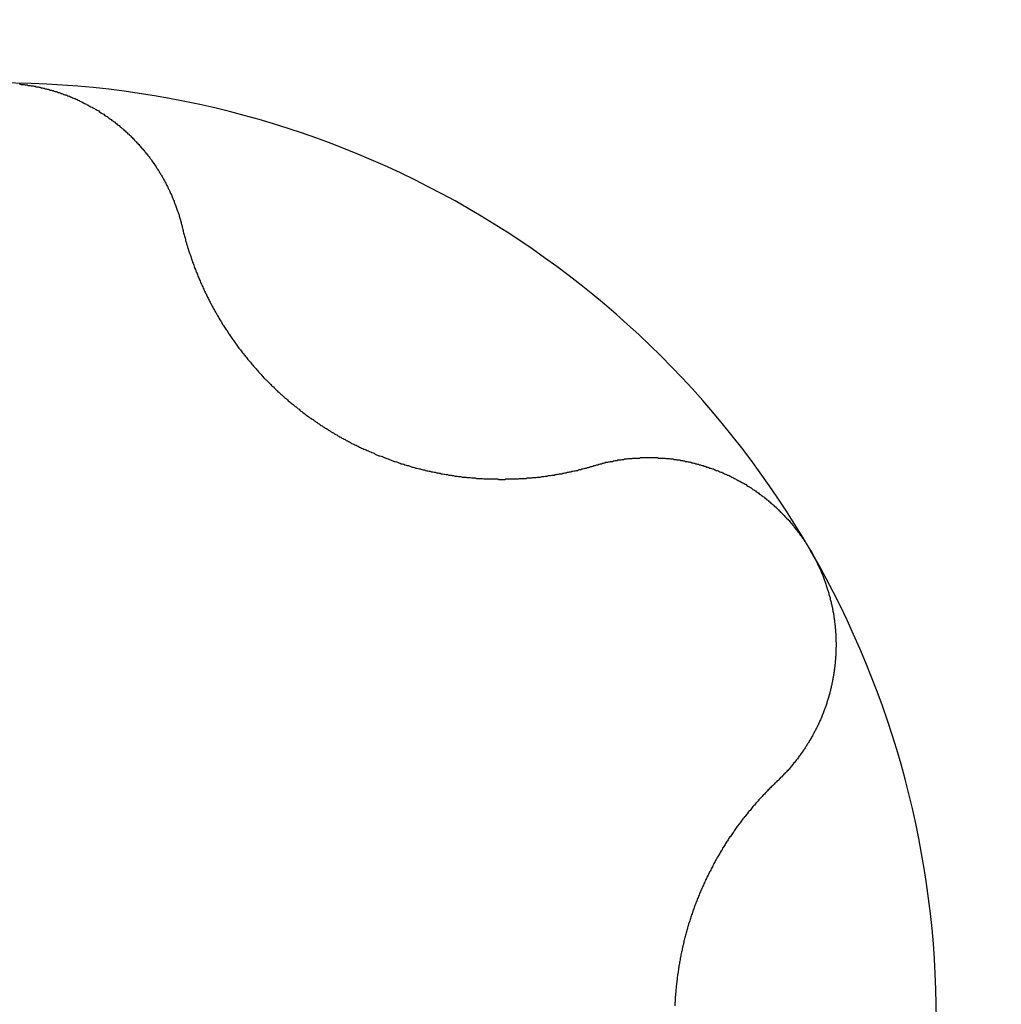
# Model space of a CAD drawing. Extents: x 1107 to 4046, y 937 to 3355.
# Tile 731 of 861: x 2152.02 to 2154.09, y 3346.35 to 3348.43. Entities that reach past the tile are written whole.
import ezdxf

# ---------------------------------------------------------------- set-up
doc = ezdxf.new("R2010")
doc.units = 0
doc.layers.add('KF_VIDA_L___C_BOTTOM', color=7, linetype='CONTINUOUS')

# ---------------------------------------------------------------- blocks, each defined once
blk = doc.blocks.new('KF_VIDA_L___C_BOTTOM')
at = {"layer": 'KF_VIDA_L___C_BOTTOM'}
for points in [[(-34.9597, 473.273, 0), (-34.9576, 473.273, 0), (-34.9554, 473.272, 0), (-34.9533, 473.272, 0), (-34.9512, 473.272, 0), (-34.9491, 473.272, 0), (-34.9469, 473.271, 0), (-34.9448, 473.271, 0), (-34.9427, 473.271, 0), (-34.9405, 473.27, 0), (-34.9384, 473.27, 0), (-34.9363, 473.27, 0), (-34.9342, 473.269, 0), (-34.932, 473.269, 0), (-34.9299, 473.269, 0), (-34.9278, 473.268, 0), (-34.9257, 473.268, 0), (-34.9236, 473.267, 0), (-34.9215, 473.267, 0), (-34.9193, 473.267, 0), (-34.9172, 473.266, 0), (-34.9151, 473.266, 0), (-34.913, 473.265, 0), (-34.9109, 473.265, 0), (-34.9088, 473.264, 0), (-34.9067, 473.264, 0), (-34.9046, 473.263, 0), (-34.9025, 473.263, 0), (-34.9004, 473.262, 0), (-34.8983, 473.262, 0), (-34.8962, 473.261, 0), (-34.8941, 473.26, 0), (-34.8921, 473.26, 0), (-34.89, 473.259, 0), (-34.8879, 473.259, 0), (-34.8858, 473.258, 0), (-34.8837, 473.257, 0), (-34.8817, 473.257, 0), (-34.8796, 473.256, 0), (-34.8776, 473.255, 0), (-34.8755, 473.255, 0), (-34.8734, 473.254, 0), (-34.8714, 473.253, 0), (-34.8693, 473.253, 0), (-34.8673, 473.252, 0), (-34.8653, 473.251, 0), (-34.8632, 473.25, 0), (-34.8612, 473.25, 0), (-34.8592, 473.249, 0), (-34.8572, 473.248, 0), (-34.8551, 473.247, 0), (-34.8531, 473.247, 0), (-34.8511, 473.246, 0), (-34.8491, 473.245, 0), (-34.8471, 473.244, 0), (-34.8451, 473.243, 0), (-34.8432, 473.242, 0), (-34.8412, 473.242, 0), (-34.8392, 473.241, 0), (-34.8372, 473.24, 0), (-34.8353, 473.239, 0), (-34.8333, 473.238, 0), (-34.8313, 473.237, 0), (-34.8294, 473.236, 0), (-34.8275, 473.235, 0), (-34.8255, 473.234, 0), (-34.8236, 473.233, 0), (-34.8217, 473.232, 0), (-34.8198, 473.231, 0), (-34.8178, 473.23, 0), (-34.8159, 473.229, 0), (-34.814, 473.228, 0), (-34.8122, 473.227, 0), (-34.8103, 473.226, 0), (-34.8084, 473.225, 0), (-34.8065, 473.224, 0), (-34.8047, 473.223, 0), (-34.8028, 473.222, 0), (-34.801, 473.221, 0), (-34.7991, 473.22, 0), (-34.7973, 473.219, 0), (-34.7954, 473.218, 0), (-34.7936, 473.217, 0), (-34.7918, 473.216, 0), (-34.79, 473.214, 0), (-34.7882, 473.213, 0), (-34.7864, 473.212, 0), (-34.7846, 473.211, 0), (-34.7828, 473.21, 0), (-34.7811, 473.209, 0), (-34.7793, 473.207, 0), (-34.7775, 473.206, 0), (-34.7758, 473.205, 0), (-34.7741, 473.204, 0), (-34.7723, 473.203, 0), (-34.7706, 473.201, 0), (-34.7689, 473.2, 0), (-34.7672, 473.199, 0), (-34.7655, 473.198, 0), (-34.7638, 473.196, 0), (-34.7621, 473.195, 0), (-34.7604, 473.194, 0), (-34.7587, 473.193, 0), (-34.7571, 473.191, 0), (-34.7554, 473.19, 0), (-34.7538, 473.189, 0), (-34.7521, 473.187, 0), (-34.7505, 473.186, 0), (-34.7489, 473.185, 0), (-34.7473, 473.183, 0), (-34.7457, 473.182, 0), (-34.7441, 473.181, 0), (-34.7425, 473.179, 0), (-34.7409, 473.178, 0), (-34.7393, 473.177, 0), (-34.7378, 473.175, 0), (-34.7362, 473.174, 0), (-34.7347, 473.172, 0), (-34.7332, 473.171, 0), (-34.7316, 473.17, 0), (-34.7301, 473.168, 0), (-34.7286, 473.167, 0), (-34.7271, 473.165, 0), (-34.7256, 473.164, 0), (-34.7241, 473.163, 0), (-34.7227, 473.161, 0), (-34.7212, 473.16, 0), (-34.7198, 473.158, 0), (-34.7183, 473.157, 0), (-34.7169, 473.155, 0), (-34.7155, 473.154, 0), (-34.7141, 473.152, 0), (-34.7126, 473.151, 0), (-34.7113, 473.149, 0), (-34.7099, 473.148, 0), (-34.7085, 473.146, 0), (-34.7071, 473.145, 0), (-34.7058, 473.143, 0), (-34.7044, 473.142, 0), (-34.7031, 473.14, 0), (-34.7018, 473.139, 0), (-34.7005, 473.137, 0), (-34.6992, 473.136, 0), (-34.6979, 473.134, 0), (-34.6966, 473.133, 0), (-34.6953, 473.131, 0), (-34.694, 473.13, 0), (-34.6928, 473.128, 0), (-34.6916, 473.127, 0), (-34.6903, 473.125, 0), (-34.6891, 473.124, 0), (-34.6879, 473.122, 0), (-34.6867, 473.121, 0), (-34.6855, 473.119, 0), (-34.6843, 473.117, 0), (-34.6831, 473.116, 0), (-34.682, 473.114, 0), (-34.6808, 473.113, 0), (-34.6796, 473.111, 0), (-34.6785, 473.109, 0), (-34.6774, 473.108, 0), (-34.6762, 473.106, 0), (-34.6751, 473.105, 0), (-34.674, 473.103, 0), (-34.6729, 473.101, 0), (-34.6718, 473.1, 0), (-34.6707, 473.098, 0), (-34.6696, 473.096, 0), (-34.6685, 473.095, 0), (-34.6675, 473.093, 0), (-34.6664, 473.091, 0), (-34.6653, 473.09, 0), (-34.6643, 473.088, 0), (-34.6633, 473.086, 0), (-34.6622, 473.085, 0), (-34.6612, 473.083, 0), (-34.6602, 473.081, 0), (-34.6592, 473.08, 0), (-34.6582, 473.078, 0), (-34.6572, 473.076, 0), (-34.6562, 473.074, 0), (-34.6553, 473.073, 0), (-34.6543, 473.071, 0), (-34.6533, 473.069, 0), (-34.6524, 473.067, 0), (-34.6515, 473.066, 0), (-34.6505, 473.064, 0), (-34.6496, 473.062, 0), (-34.6487, 473.06, 0), (-34.6478, 473.059, 0), (-34.6469, 473.057, 0), (-34.646, 473.055, 0), (-34.6451, 473.053, 0), (-34.6443, 473.051, 0), (-34.6434, 473.05, 0), (-34.6426, 473.048, 0), (-34.6417, 473.046, 0), (-34.6409, 473.044, 0), (-34.6401, 473.042, 0), (-34.6392, 473.041, 0), (-34.6384, 473.039, 0), (-34.6376, 473.037, 0), (-34.6368, 473.035, 0), (-34.6361, 473.033, 0), (-34.6353, 473.032, 0), (-34.6345, 473.03, 0), (-34.6338, 473.028, 0), (-34.633, 473.026, 0), (-34.6323, 473.024, 0), (-34.6316, 473.022, 0), (-34.6309, 473.02, 0), (-34.6302, 473.019, 0), (-34.6295, 473.017, 0), (-34.6288, 473.015, 0), (-34.6281, 473.013, 0), (-34.6274, 473.011, 0), (-34.6268, 473.009, 0), (-34.6261, 473.007, 0), (-34.6255, 473.005, 0), (-34.6249, 473.004, 0), (-34.6242, 473.002, 0), (-34.6236, 473, 0), (-34.623, 472.998, 0), (-34.6224, 472.996, 0), (-34.6219, 472.994, 0), (-34.6213, 472.992, 0), (-34.6207, 472.99, 0), (-34.6202, 472.988, 0), (-34.6196, 472.986, 0), (-34.6191, 472.985, 0), (-34.6186, 472.983, 0), (-34.6181, 472.981, 0), (-34.6176, 472.979, 0), (-34.6171, 472.977, 0), (-34.6166, 472.975, 0), (-34.6161, 472.973, 0), (-34.6157, 472.971, 0)], [(-34.6157, 472.971, 0), (-34.6151, 472.969, 0), (-34.6145, 472.966, 0), (-34.614, 472.964, 0), (-34.6134, 472.962, 0), (-34.6128, 472.959, 0), (-34.6122, 472.957, 0), (-34.6116, 472.955, 0), (-34.6109, 472.952, 0), (-34.6103, 472.95, 0), (-34.6097, 472.948, 0), (-34.609, 472.945, 0), (-34.6084, 472.943, 0), (-34.6077, 472.941, 0), (-34.6071, 472.939, 0), (-34.6064, 472.936, 0), (-34.6057, 472.934, 0), (-34.605, 472.932, 0), (-34.6043, 472.929, 0), (-34.6036, 472.927, 0), (-34.6029, 472.925, 0), (-34.6022, 472.922, 0), (-34.6014, 472.92, 0), (-34.6007, 472.918, 0), (-34.6, 472.916, 0), (-34.5992, 472.913, 0), (-34.5985, 472.911, 0), (-34.5977, 472.909, 0), (-34.5969, 472.906, 0), (-34.5961, 472.904, 0), (-34.5953, 472.902, 0), (-34.5945, 472.9, 0), (-34.5937, 472.897, 0), (-34.5929, 472.895, 0), (-34.5921, 472.893, 0), (-34.5913, 472.891, 0), (-34.5904, 472.888, 0), (-34.5896, 472.886, 0), (-34.5888, 472.884, 0), (-34.5879, 472.882, 0), (-34.587, 472.879, 0), (-34.5862, 472.877, 0), (-34.5853, 472.875, 0), (-34.5844, 472.873, 0), (-34.5835, 472.871, 0), (-34.5826, 472.868, 0), (-34.5817, 472.866, 0), (-34.5808, 472.864, 0), (-34.5799, 472.862, 0), (-34.579, 472.86, 0), (-34.578, 472.858, 0), (-34.5771, 472.855, 0), (-34.5762, 472.853, 0), (-34.5752, 472.851, 0), (-34.5742, 472.849, 0), (-34.5733, 472.847, 0), (-34.5723, 472.845, 0), (-34.5713, 472.842, 0), (-34.5703, 472.84, 0), (-34.5694, 472.838, 0), (-34.5684, 472.836, 0), (-34.5674, 472.834, 0), (-34.5663, 472.832, 0), (-34.5653, 472.83, 0), (-34.5643, 472.828, 0), (-34.5633, 472.825, 0), (-34.5622, 472.823, 0), (-34.5612, 472.821, 0), (-34.5601, 472.819, 0), (-34.5591, 472.817, 0), (-34.558, 472.815, 0), (-34.5569, 472.813, 0), (-34.5558, 472.811, 0), (-34.5547, 472.809, 0), (-34.5536, 472.807, 0), (-34.5525, 472.804, 0), (-34.5513, 472.802, 0), (-34.5502, 472.8, 0), (-34.549, 472.798, 0), (-34.5479, 472.796, 0), (-34.5467, 472.794, 0), (-34.5455, 472.792, 0), (-34.5443, 472.79, 0), (-34.5431, 472.788, 0), (-34.5419, 472.785, 0), (-34.5406, 472.783, 0), (-34.5394, 472.781, 0), (-34.5381, 472.779, 0), (-34.5369, 472.777, 0), (-34.5356, 472.775, 0), (-34.5343, 472.773, 0), (-34.5331, 472.771, 0), (-34.5318, 472.769, 0), (-34.5304, 472.766, 0), (-34.5291, 472.764, 0), (-34.5278, 472.762, 0), (-34.5265, 472.76, 0), (-34.5251, 472.758, 0), (-34.5238, 472.756, 0), (-34.5224, 472.754, 0), (-34.521, 472.752, 0), (-34.5196, 472.75, 0), (-34.5182, 472.747, 0), (-34.5168, 472.745, 0), (-34.5154, 472.743, 0), (-34.514, 472.741, 0), (-34.5126, 472.739, 0), (-34.5111, 472.737, 0), (-34.5097, 472.735, 0), (-34.5082, 472.733, 0), (-34.5067, 472.731, 0), (-34.5052, 472.729, 0), (-34.5037, 472.727, 0), (-34.5022, 472.724, 0), (-34.5007, 472.722, 0), (-34.4992, 472.72, 0), (-34.4977, 472.718, 0), (-34.4961, 472.716, 0), (-34.4946, 472.714, 0), (-34.493, 472.712, 0), (-34.4915, 472.71, 0), (-34.4899, 472.708, 0), (-34.4883, 472.706, 0), (-34.4867, 472.704, 0), (-34.4851, 472.702, 0), (-34.4835, 472.7, 0), (-34.4819, 472.698, 0), (-34.4803, 472.696, 0), (-34.4786, 472.694, 0), (-34.477, 472.692, 0), (-34.4753, 472.69, 0), (-34.4736, 472.688, 0), (-34.472, 472.686, 0), (-34.4703, 472.684, 0), (-34.4686, 472.682, 0), (-34.4669, 472.68, 0), (-34.4652, 472.678, 0), (-34.4634, 472.676, 0), (-34.4617, 472.674, 0), (-34.46, 472.672, 0), (-34.4582, 472.67, 0), (-34.4565, 472.668, 0), (-34.4547, 472.666, 0), (-34.4529, 472.664, 0), (-34.4511, 472.662, 0), (-34.4494, 472.66, 0), (-34.4476, 472.658, 0), (-34.4457, 472.656, 0), (-34.4439, 472.654, 0), (-34.4421, 472.652, 0), (-34.4403, 472.65, 0), (-34.4384, 472.649, 0), (-34.4366, 472.647, 0), (-34.4347, 472.645, 0), (-34.4328, 472.643, 0), (-34.431, 472.641, 0), (-34.4291, 472.639, 0), (-34.4272, 472.637, 0), (-34.4253, 472.635, 0), (-34.4234, 472.634, 0), (-34.4215, 472.632, 0), (-34.4195, 472.63, 0), (-34.4176, 472.628, 0), (-34.4157, 472.626, 0), (-34.4137, 472.624, 0), (-34.4118, 472.623, 0), (-34.4098, 472.621, 0), (-34.4079, 472.619, 0), (-34.4059, 472.617, 0), (-34.4039, 472.616, 0), (-34.4019, 472.614, 0), (-34.3999, 472.612, 0), (-34.3979, 472.61, 0), (-34.3959, 472.609, 0), (-34.3939, 472.607, 0), (-34.3919, 472.605, 0), (-34.3899, 472.603, 0), (-34.3879, 472.602, 0), (-34.3858, 472.6, 0), (-34.3838, 472.598, 0), (-34.3817, 472.597, 0), (-34.3797, 472.595, 0), (-34.3776, 472.593, 0), (-34.3756, 472.592, 0), (-34.3735, 472.59, 0), (-34.3714, 472.588, 0), (-34.3693, 472.587, 0), (-34.3673, 472.585, 0), (-34.3652, 472.583, 0), (-34.3631, 472.582, 0), (-34.361, 472.58, 0), (-34.3589, 472.579, 0), (-34.3568, 472.577, 0), (-34.3547, 472.575, 0), (-34.3526, 472.574, 0), (-34.3504, 472.572, 0), (-34.3483, 472.571, 0), (-34.3462, 472.569, 0), (-34.3441, 472.568, 0), (-34.3419, 472.566, 0), (-34.3398, 472.565, 0), (-34.3376, 472.563, 0), (-34.3355, 472.562, 0), (-34.3334, 472.56, 0), (-34.3312, 472.559, 0), (-34.329, 472.557, 0), (-34.3269, 472.556, 0), (-34.3247, 472.554, 0), (-34.3226, 472.553, 0), (-34.3204, 472.552, 0), (-34.3182, 472.55, 0), (-34.316, 472.549, 0), (-34.3139, 472.547, 0), (-34.3117, 472.546, 0), (-34.3095, 472.545, 0), (-34.3073, 472.543, 0), (-34.3051, 472.542, 0), (-34.303, 472.54, 0), (-34.3008, 472.539, 0), (-34.2986, 472.538, 0), (-34.2964, 472.537, 0), (-34.2942, 472.535, 0), (-34.292, 472.534, 0), (-34.2898, 472.533, 0), (-34.2876, 472.531, 0), (-34.2854, 472.53, 0), (-34.2832, 472.529, 0), (-34.2809, 472.528, 0), (-34.2787, 472.526, 0), (-34.2765, 472.525, 0), (-34.2742, 472.524, 0), (-34.272, 472.523, 0), (-34.2697, 472.521, 0), (-34.2674, 472.52, 0), (-34.2651, 472.519, 0), (-34.2629, 472.518, 0), (-34.2606, 472.517, 0), (-34.2583, 472.515, 0), (-34.2559, 472.514, 0), (-34.2536, 472.513, 0), (-34.2513, 472.512, 0), (-34.249, 472.511, 0), (-34.2466, 472.51, 0), (-34.2443, 472.509, 0), (-34.2419, 472.507, 0), (-34.2396, 472.506, 0), (-34.2372, 472.505, 0), (-34.2348, 472.504, 0), (-34.2325, 472.503, 0), (-34.2301, 472.502, 0), (-34.2277, 472.501, 0), (-34.2253, 472.5, 0), (-34.2229, 472.499, 0), (-34.2205, 472.498, 0), (-34.2181, 472.497, 0), (-34.2157, 472.496, 0), (-34.2132, 472.495, 0), (-34.2108, 472.494, 0), (-34.2084, 472.492, 0), (-34.2059, 472.491, 0), (-34.2035, 472.49, 0), (-34.201, 472.489, 0), (-34.1986, 472.489, 0), (-34.1961, 472.488, 0), (-34.1937, 472.487, 0), (-34.1912, 472.486, 0), (-34.1887, 472.485, 0), (-34.1863, 472.484, 0), (-34.1838, 472.483, 0), (-34.1813, 472.482, 0), (-34.1788, 472.481, 0), (-34.1763, 472.48, 0), (-34.1738, 472.479, 0), (-34.1713, 472.478, 0), (-34.1688, 472.477, 0), (-34.1663, 472.477, 0), (-34.1638, 472.476, 0), (-34.1613, 472.475, 0), (-34.1587, 472.474, 0), (-34.1562, 472.473, 0), (-34.1537, 472.472, 0), (-34.1512, 472.472, 0), (-34.1486, 472.471, 0), (-34.1461, 472.47, 0), (-34.1436, 472.469, 0), (-34.141, 472.468, 0), (-34.1385, 472.468, 0), (-34.1359, 472.467, 0), (-34.1334, 472.466, 0), (-34.1308, 472.465, 0), (-34.1283, 472.465, 0), (-34.1257, 472.464, 0), (-34.1232, 472.463, 0), (-34.1206, 472.463, 0), (-34.118, 472.462, 0), (-34.1155, 472.461, 0), (-34.1129, 472.461, 0), (-34.1104, 472.46, 0), (-34.1078, 472.459, 0), (-34.1052, 472.459, 0), (-34.1026, 472.458, 0), (-34.1001, 472.457, 0), (-34.0975, 472.457, 0), (-34.0949, 472.456, 0), (-34.0924, 472.456, 0), (-34.0898, 472.455, 0), (-34.0872, 472.455, 0), (-34.0846, 472.454, 0), (-34.0821, 472.454, 0), (-34.0795, 472.453, 0), (-34.0769, 472.453, 0), (-34.0743, 472.452, 0), (-34.0718, 472.452, 0), (-34.0692, 472.451, 0), (-34.0666, 472.451, 0), (-34.064, 472.45, 0), (-34.0615, 472.45, 0), (-34.0589, 472.449, 0), (-34.0563, 472.449, 0), (-34.0537, 472.448, 0), (-34.0512, 472.448, 0), (-34.0486, 472.448, 0), (-34.046, 472.447, 0), (-34.0435, 472.447, 0), (-34.0409, 472.446, 0), (-34.0383, 472.446, 0), (-34.0357, 472.446, 0), (-34.0332, 472.445, 0), (-34.0306, 472.445, 0), (-34.0281, 472.445, 0), (-34.0255, 472.444, 0), (-34.0229, 472.444, 0), (-34.0204, 472.444, 0), (-34.0178, 472.444, 0), (-34.0153, 472.443, 0), (-34.0127, 472.443, 0), (-34.0102, 472.443, 0), (-34.0076, 472.443, 0), (-34.0051, 472.442, 0), (-34.0026, 472.442, 0), (-34, 472.442, 0), (-33.9975, 472.442, 0), (-33.995, 472.441, 0), (-33.9924, 472.441, 0), (-33.9899, 472.441, 0), (-33.9874, 472.441, 0), (-33.9849, 472.441, 0), (-33.9823, 472.441, 0), (-33.9798, 472.44, 0), (-33.9773, 472.44, 0), (-33.9748, 472.44, 0), (-33.9723, 472.44, 0), (-33.9698, 472.44, 0), (-33.9673, 472.44, 0), (-33.9648, 472.44, 0), (-33.9624, 472.44, 0), (-33.9599, 472.44, 0), (-33.9574, 472.44, 0), (-33.9549, 472.44, 0), (-33.9525, 472.44, 0), (-33.95, 472.44, 0), (-33.9476, 472.439, 0), (-33.9451, 472.439, 0), (-33.9427, 472.439, 0), (-33.9402, 472.439, 0), (-33.9378, 472.439, 0), (-33.9354, 472.439, 0), (-33.9329, 472.44, 0), (-33.9305, 472.44, 0), (-33.9281, 472.44, 0), (-33.9257, 472.44, 0), (-33.9233, 472.44, 0), (-33.9209, 472.44, 0), (-33.9185, 472.44, 0), (-33.9161, 472.44, 0), (-33.9137, 472.44, 0), (-33.9114, 472.44, 0), (-33.909, 472.44, 0), (-33.9067, 472.44, 0), (-33.9043, 472.441, 0), (-33.902, 472.441, 0), (-33.8996, 472.441, 0), (-33.8973, 472.441, 0), (-33.895, 472.441, 0), (-33.8926, 472.441, 0), (-33.8903, 472.441, 0), (-33.8879, 472.442, 0), (-33.8856, 472.442, 0), (-33.8833, 472.442, 0), (-33.8809, 472.442, 0), (-33.8786, 472.442, 0), (-33.8762, 472.443, 0), (-33.8739, 472.443, 0), (-33.8715, 472.443, 0), (-33.8692, 472.443, 0), (-33.8668, 472.444, 0), (-33.8645, 472.444, 0), (-33.8621, 472.444, 0), (-33.8598, 472.444, 0), (-33.8574, 472.445, 0), (-33.8551, 472.445, 0), (-33.8527, 472.445, 0), (-33.8504, 472.446, 0), (-33.848, 472.446, 0), (-33.8457, 472.446, 0), (-33.8433, 472.447, 0), (-33.841, 472.447, 0), (-33.8386, 472.447, 0), (-33.8362, 472.448, 0), (-33.8339, 472.448, 0), (-33.8315, 472.448, 0), (-33.8292, 472.449, 0), (-33.8268, 472.449, 0), (-33.8245, 472.45, 0), (-33.8221, 472.45, 0), (-33.8198, 472.451, 0), (-33.8174, 472.451, 0), (-33.815, 472.451, 0), (-33.8127, 472.452, 0), (-33.8103, 472.452, 0), (-33.808, 472.453, 0), (-33.8056, 472.453, 0), (-33.8033, 472.454, 0), (-33.8009, 472.454, 0), (-33.7986, 472.455, 0), (-33.7962, 472.455, 0), (-33.7939, 472.456, 0), (-33.7915, 472.456, 0), (-33.7892, 472.457, 0), (-33.7868, 472.457, 0), (-33.7845, 472.458, 0), (-33.7822, 472.458, 0), (-33.7798, 472.459, 0), (-33.7775, 472.46, 0), (-33.7751, 472.46, 0), (-33.7728, 472.461, 0), (-33.7705, 472.461, 0), (-33.7681, 472.462, 0), (-33.7658, 472.463, 0), (-33.7635, 472.463, 0), (-33.7611, 472.464, 0), (-33.7588, 472.464, 0), (-33.7565, 472.465, 0), (-33.7542, 472.466, 0), (-33.7519, 472.466, 0), (-33.7495, 472.467, 0), (-33.7472, 472.468, 0), (-33.7449, 472.468, 0)], [(-33.7449, 472.468, 0), (-33.743, 472.469, 0), (-33.7411, 472.47, 0), (-33.7392, 472.47, 0), (-33.7373, 472.471, 0), (-33.7354, 472.471, 0), (-33.7335, 472.472, 0), (-33.7316, 472.472, 0), (-33.7296, 472.473, 0), (-33.7277, 472.473, 0), (-33.7258, 472.474, 0), (-33.7239, 472.474, 0), (-33.7219, 472.475, 0), (-33.72, 472.475, 0), (-33.7181, 472.475, 0), (-33.7161, 472.476, 0), (-33.7142, 472.476, 0), (-33.7122, 472.477, 0), (-33.7103, 472.477, 0), (-33.7083, 472.477, 0), (-33.7064, 472.478, 0), (-33.7044, 472.478, 0), (-33.7025, 472.479, 0), (-33.7005, 472.479, 0), (-33.6986, 472.479, 0), (-33.6966, 472.48, 0), (-33.6946, 472.48, 0), (-33.6927, 472.48, 0), (-33.6907, 472.48, 0), (-33.6887, 472.481, 0), (-33.6868, 472.481, 0), (-33.6848, 472.481, 0), (-33.6828, 472.482, 0), (-33.6808, 472.482, 0), (-33.6789, 472.482, 0), (-33.6769, 472.482, 0), (-33.6749, 472.483, 0), (-33.6729, 472.483, 0), (-33.671, 472.483, 0), (-33.669, 472.483, 0), (-33.667, 472.483, 0), (-33.665, 472.484, 0), (-33.663, 472.484, 0), (-33.661, 472.484, 0), (-33.6591, 472.484, 0), (-33.6571, 472.484, 0), (-33.6551, 472.484, 0), (-33.6531, 472.484, 0), (-33.6511, 472.484, 0), (-33.6491, 472.485, 0), (-33.6471, 472.485, 0), (-33.6452, 472.485, 0), (-33.6432, 472.485, 0), (-33.6412, 472.485, 0), (-33.6392, 472.485, 0), (-33.6372, 472.485, 0), (-33.6352, 472.485, 0), (-33.6332, 472.485, 0), (-33.6313, 472.485, 0), (-33.6293, 472.485, 0), (-33.6273, 472.485, 0), (-33.6253, 472.485, 0), (-33.6233, 472.485, 0), (-33.6213, 472.485, 0), (-33.6194, 472.485, 0), (-33.6174, 472.485, 0), (-33.6154, 472.485, 0), (-33.6134, 472.485, 0), (-33.6114, 472.484, 0), (-33.6095, 472.484, 0), (-33.6075, 472.484, 0), (-33.6055, 472.484, 0), (-33.6035, 472.484, 0), (-33.6016, 472.484, 0), (-33.5996, 472.484, 0), (-33.5976, 472.484, 0), (-33.5957, 472.483, 0), (-33.5937, 472.483, 0), (-33.5917, 472.483, 0), (-33.5898, 472.483, 0), (-33.5878, 472.483, 0), (-33.5859, 472.482, 0), (-33.5839, 472.482, 0), (-33.582, 472.482, 0), (-33.58, 472.482, 0), (-33.5781, 472.481, 0), (-33.5761, 472.481, 0), (-33.5742, 472.481, 0), (-33.5722, 472.48, 0), (-33.5703, 472.48, 0), (-33.5683, 472.48, 0), (-33.5663, 472.48, 0), (-33.5644, 472.479, 0), (-33.5624, 472.479, 0), (-33.5605, 472.479, 0), (-33.5585, 472.478, 0), (-33.5565, 472.478, 0), (-33.5546, 472.477, 0), (-33.5526, 472.477, 0), (-33.5506, 472.477, 0), (-33.5486, 472.476, 0), (-33.5467, 472.476, 0), (-33.5447, 472.475, 0), (-33.5427, 472.475, 0), (-33.5407, 472.474, 0), (-33.5388, 472.474, 0), (-33.5368, 472.473, 0), (-33.5348, 472.473, 0), (-33.5328, 472.472, 0), (-33.5308, 472.472, 0), (-33.5289, 472.471, 0), (-33.5269, 472.471, 0), (-33.5249, 472.47, 0), (-33.5229, 472.47, 0), (-33.521, 472.469, 0), (-33.519, 472.468, 0), (-33.517, 472.468, 0), (-33.515, 472.467, 0), (-33.513, 472.467, 0), (-33.5111, 472.466, 0), (-33.5091, 472.465, 0), (-33.5071, 472.465, 0), (-33.5052, 472.464, 0), (-33.5032, 472.463, 0), (-33.5012, 472.463, 0), (-33.4992, 472.462, 0), (-33.4973, 472.461, 0), (-33.4953, 472.461, 0), (-33.4933, 472.46, 0), (-33.4914, 472.459, 0), (-33.4894, 472.458, 0), (-33.4875, 472.458, 0), (-33.4855, 472.457, 0), (-33.4836, 472.456, 0), (-33.4816, 472.455, 0), (-33.4797, 472.454, 0), (-33.4777, 472.454, 0), (-33.4758, 472.453, 0), (-33.4738, 472.452, 0), (-33.4719, 472.451, 0), (-33.47, 472.45, 0), (-33.468, 472.449, 0), (-33.4661, 472.448, 0), (-33.4642, 472.448, 0), (-33.4623, 472.447, 0), (-33.4603, 472.446, 0), (-33.4584, 472.445, 0), (-33.4565, 472.444, 0), (-33.4546, 472.443, 0), (-33.4527, 472.442, 0), (-33.4508, 472.441, 0), (-33.4489, 472.44, 0), (-33.447, 472.439, 0), (-33.4451, 472.438, 0), (-33.4432, 472.437, 0), (-33.4414, 472.436, 0), (-33.4395, 472.435, 0), (-33.4376, 472.434, 0), (-33.4358, 472.433, 0), (-33.4339, 472.432, 0), (-33.432, 472.431, 0), (-33.4302, 472.43, 0), (-33.4284, 472.429, 0), (-33.4265, 472.428, 0), (-33.4247, 472.426, 0), (-33.4229, 472.425, 0), (-33.421, 472.424, 0), (-33.4192, 472.423, 0), (-33.4174, 472.422, 0), (-33.4156, 472.421, 0), (-33.4138, 472.419, 0), (-33.412, 472.418, 0), (-33.4102, 472.417, 0), (-33.4085, 472.416, 0), (-33.4067, 472.415, 0), (-33.4049, 472.413, 0), (-33.4032, 472.412, 0), (-33.4014, 472.411, 0), (-33.3996, 472.41, 0), (-33.3979, 472.408, 0), (-33.3962, 472.407, 0), (-33.3944, 472.406, 0), (-33.3927, 472.404, 0), (-33.391, 472.403, 0), (-33.3893, 472.402, 0), (-33.3876, 472.401, 0), (-33.3859, 472.399, 0), (-33.3842, 472.398, 0), (-33.3825, 472.396, 0), (-33.3809, 472.395, 0), (-33.3792, 472.394, 0), (-33.3776, 472.392, 0), (-33.3759, 472.391, 0), (-33.3743, 472.389, 0), (-33.3726, 472.388, 0), (-33.371, 472.387, 0), (-33.3694, 472.385, 0), (-33.3678, 472.384, 0), (-33.3662, 472.382, 0), (-33.3646, 472.381, 0), (-33.363, 472.379, 0), (-33.3614, 472.378, 0), (-33.3598, 472.376, 0), (-33.3583, 472.375, 0), (-33.3567, 472.373, 0), (-33.3552, 472.372, 0), (-33.3536, 472.37, 0), (-33.3521, 472.369, 0), (-33.3506, 472.367, 0), (-33.3491, 472.366, 0), (-33.3476, 472.364, 0), (-33.3461, 472.363, 0), (-33.3446, 472.361, 0), (-33.3431, 472.359, 0), (-33.3416, 472.358, 0), (-33.3402, 472.356, 0), (-33.3387, 472.355, 0), (-33.3373, 472.353, 0), (-33.3358, 472.352, 0), (-33.3344, 472.35, 0), (-33.333, 472.348, 0), (-33.3316, 472.347, 0), (-33.3302, 472.345, 0), (-33.3288, 472.343, 0), (-33.3274, 472.342, 0), (-33.326, 472.34, 0), (-33.3247, 472.338, 0), (-33.3233, 472.337, 0), (-33.322, 472.335, 0), (-33.3207, 472.333, 0), (-33.3193, 472.332, 0), (-33.318, 472.33, 0), (-33.3167, 472.328, 0), (-33.3154, 472.327, 0), (-33.3141, 472.325, 0), (-33.3129, 472.323, 0), (-33.3116, 472.321, 0), (-33.3103, 472.32, 0), (-33.3091, 472.318, 0), (-33.3079, 472.316, 0), (-33.3067, 472.314, 0), (-33.3054, 472.313, 0), (-33.3042, 472.311, 0), (-33.303, 472.309, 0), (-33.3019, 472.307, 0), (-33.3007, 472.306, 0), (-33.2995, 472.304, 0), (-33.2984, 472.302, 0), (-33.2973, 472.3, 0), (-33.2961, 472.298, 0), (-33.295, 472.297, 0), (-33.2939, 472.295, 0), (-33.2928, 472.293, 0), (-33.2917, 472.291, 0), (-33.2907, 472.289, 0), (-33.2896, 472.288, 0)], [(-33.2896, 472.288, 0), (-33.2886, 472.286, 0), (-33.2875, 472.284, 0), (-33.2865, 472.282, 0), (-33.2855, 472.28, 0), (-33.2844, 472.278, 0), (-33.2834, 472.276, 0), (-33.2825, 472.275, 0), (-33.2815, 472.273, 0), (-33.2805, 472.271, 0), (-33.2795, 472.269, 0), (-33.2786, 472.267, 0), (-33.2776, 472.265, 0), (-33.2767, 472.263, 0), (-33.2758, 472.261, 0), (-33.2749, 472.259, 0), (-33.274, 472.257, 0), (-33.2731, 472.255, 0), (-33.2722, 472.253, 0), (-33.2713, 472.252, 0), (-33.2704, 472.25, 0), (-33.2696, 472.248, 0), (-33.2687, 472.246, 0), (-33.2679, 472.244, 0), (-33.2671, 472.242, 0), (-33.2663, 472.24, 0), (-33.2654, 472.238, 0), (-33.2647, 472.236, 0), (-33.2639, 472.234, 0), (-33.2631, 472.232, 0), (-33.2623, 472.23, 0), (-33.2616, 472.228, 0), (-33.2608, 472.226, 0), (-33.2601, 472.224, 0), (-33.2594, 472.222, 0), (-33.2587, 472.22, 0), (-33.258, 472.218, 0), (-33.2573, 472.215, 0), (-33.2566, 472.213, 0), (-33.2559, 472.211, 0), (-33.2553, 472.209, 0), (-33.2546, 472.207, 0), (-33.254, 472.205, 0), (-33.2534, 472.203, 0), (-33.2528, 472.201, 0), (-33.2522, 472.199, 0), (-33.2516, 472.197, 0), (-33.251, 472.195, 0), (-33.2504, 472.193, 0), (-33.2499, 472.191, 0), (-33.2493, 472.189, 0), (-33.2488, 472.186, 0), (-33.2482, 472.184, 0), (-33.2477, 472.182, 0), (-33.2472, 472.18, 0), (-33.2467, 472.178, 0), (-33.2463, 472.176, 0), (-33.2458, 472.174, 0), (-33.2453, 472.172, 0), (-33.2449, 472.17, 0), (-33.2444, 472.167, 0), (-33.244, 472.165, 0), (-33.2436, 472.163, 0), (-33.2432, 472.161, 0), (-33.2428, 472.159, 0), (-33.2424, 472.157, 0), (-33.2421, 472.155, 0), (-33.2417, 472.153, 0), (-33.2414, 472.15, 0), (-33.2411, 472.148, 0), (-33.2407, 472.146, 0), (-33.2404, 472.144, 0), (-33.2401, 472.142, 0), (-33.2399, 472.14, 0), (-33.2396, 472.138, 0), (-33.2393, 472.135, 0), (-33.2391, 472.133, 0), (-33.2388, 472.131, 0), (-33.2386, 472.129, 0), (-33.2384, 472.127, 0), (-33.2382, 472.125, 0), (-33.238, 472.123, 0), (-33.2379, 472.12, 0), (-33.2377, 472.118, 0), (-33.2375, 472.116, 0), (-33.2374, 472.114, 0), (-33.2373, 472.112, 0), (-33.2372, 472.11, 0), (-33.2371, 472.107, 0), (-33.237, 472.105, 0), (-33.2369, 472.103, 0), (-33.2368, 472.101, 0), (-33.2368, 472.099, 0), (-33.2368, 472.097, 0), (-33.2367, 472.095, 0), (-33.2367, 472.092, 0), (-33.2367, 472.09, 0), (-33.2367, 472.088, 0), (-33.2367, 472.086, 0), (-33.2368, 472.084, 0), (-33.2368, 472.082, 0), (-33.2369, 472.08, 0), (-33.2369, 472.078, 0), (-33.237, 472.075, 0), (-33.2371, 472.073, 0), (-33.2372, 472.071, 0), (-33.2373, 472.069, 0), (-33.2374, 472.067, 0), (-33.2376, 472.065, 0), (-33.2377, 472.063, 0), (-33.2379, 472.06, 0), (-33.2381, 472.058, 0), (-33.2382, 472.056, 0), (-33.2384, 472.054, 0), (-33.2386, 472.052, 0), (-33.2388, 472.05, 0), (-33.2391, 472.048, 0), (-33.2393, 472.046, 0), (-33.2395, 472.044, 0), (-33.2398, 472.042, 0), (-33.2401, 472.039, 0), (-33.2403, 472.037, 0), (-33.2406, 472.035, 0), (-33.2409, 472.033, 0), (-33.2412, 472.031, 0), (-33.2416, 472.029, 0), (-33.2419, 472.027, 0), (-33.2422, 472.025, 0), (-33.2426, 472.023, 0), (-33.2429, 472.021, 0), (-33.2433, 472.019, 0), (-33.2437, 472.017, 0), (-33.2441, 472.015, 0), (-33.2445, 472.013, 0), (-33.2449, 472.011, 0), (-33.2453, 472.008, 0), (-33.2458, 472.006, 0), (-33.2462, 472.004, 0), (-33.2467, 472.002, 0), (-33.2471, 472, 0), (-33.2476, 471.998, 0), (-33.2481, 471.996, 0), (-33.2486, 471.994, 0), (-33.2491, 471.992, 0), (-33.2496, 471.99, 0), (-33.2501, 471.988, 0), (-33.2506, 471.986, 0), (-33.2511, 471.984, 0), (-33.2517, 471.982, 0), (-33.2522, 471.981, 0), (-33.2528, 471.979, 0), (-33.2534, 471.977, 0), (-33.254, 471.975, 0), (-33.2546, 471.973, 0), (-33.2552, 471.971, 0), (-33.2558, 471.969, 0), (-33.2564, 471.967, 0), (-33.257, 471.965, 0), (-33.2577, 471.963, 0), (-33.2583, 471.961, 0), (-33.259, 471.959, 0), (-33.2596, 471.957, 0), (-33.2603, 471.956, 0), (-33.261, 471.954, 0), (-33.2617, 471.952, 0), (-33.2624, 471.95, 0), (-33.2631, 471.948, 0), (-33.2638, 471.946, 0), (-33.2645, 471.944, 0), (-33.2652, 471.943, 0), (-33.266, 471.941, 0), (-33.2667, 471.939, 0), (-33.2675, 471.937, 0), (-33.2682, 471.935, 0), (-33.269, 471.934, 0), (-33.2698, 471.932, 0), (-33.2706, 471.93, 0), (-33.2714, 471.928, 0), (-33.2722, 471.926, 0), (-33.273, 471.925, 0), (-33.2739, 471.923, 0), (-33.2747, 471.921, 0), (-33.2756, 471.919, 0), (-33.2764, 471.917, 0), (-33.2773, 471.916, 0), (-33.2782, 471.914, 0), (-33.2791, 471.912, 0), (-33.28, 471.91, 0), (-33.2809, 471.909, 0), (-33.2818, 471.907, 0), (-33.2827, 471.905, 0), (-33.2836, 471.903, 0), (-33.2846, 471.902, 0), (-33.2855, 471.9, 0), (-33.2865, 471.898, 0), (-33.2875, 471.896, 0), (-33.2885, 471.895, 0), (-33.2894, 471.893, 0), (-33.2904, 471.891, 0), (-33.2914, 471.889, 0), (-33.2925, 471.888, 0), (-33.2935, 471.886, 0), (-33.2945, 471.884, 0), (-33.2956, 471.883, 0), (-33.2966, 471.881, 0), (-33.2977, 471.879, 0), (-33.2987, 471.878, 0), (-33.2998, 471.876, 0), (-33.3009, 471.874, 0), (-33.302, 471.873, 0), (-33.3031, 471.871, 0), (-33.3042, 471.869, 0), (-33.3053, 471.868, 0), (-33.3064, 471.866, 0), (-33.3076, 471.864, 0), (-33.3087, 471.863, 0), (-33.3098, 471.861, 0), (-33.311, 471.86, 0), (-33.3122, 471.858, 0), (-33.3133, 471.856, 0), (-33.3145, 471.855, 0), (-33.3157, 471.853, 0), (-33.3169, 471.852, 0), (-33.3181, 471.85, 0), (-33.3193, 471.848, 0), (-33.3205, 471.847, 0), (-33.3218, 471.845, 0), (-33.323, 471.844, 0), (-33.3243, 471.842, 0), (-33.3255, 471.841, 0), (-33.3268, 471.839, 0), (-33.328, 471.837, 0), (-33.3293, 471.836, 0), (-33.3306, 471.834, 0), (-33.3319, 471.833, 0), (-33.3332, 471.831, 0), (-33.3345, 471.83, 0), (-33.3358, 471.828, 0), (-33.3371, 471.827, 0), (-33.3384, 471.825, 0), (-33.3398, 471.824, 0), (-33.3411, 471.822, 0), (-33.3424, 471.821, 0), (-33.3438, 471.82, 0), (-33.3452, 471.818, 0), (-33.3465, 471.817, 0), (-33.3479, 471.815, 0), (-33.3493, 471.814, 0), (-33.3507, 471.812, 0), (-33.3521, 471.811, 0), (-33.3535, 471.81, 0), (-33.3549, 471.808, 0), (-33.3563, 471.807, 0), (-33.3577, 471.805, 0), (-33.3591, 471.804, 0), (-33.3606, 471.803, 0)], [(-33.3606, 471.803, 0), (-33.3623, 471.801, 0), (-33.3641, 471.799, 0), (-33.3658, 471.798, 0), (-33.3675, 471.796, 0), (-33.3693, 471.794, 0), (-33.371, 471.793, 0), (-33.3727, 471.791, 0), (-33.3744, 471.789, 0), (-33.3761, 471.788, 0), (-33.3778, 471.786, 0), (-33.3795, 471.784, 0), (-33.3812, 471.782, 0), (-33.3829, 471.781, 0), (-33.3845, 471.779, 0), (-33.3862, 471.777, 0), (-33.3879, 471.775, 0), (-33.3895, 471.774, 0), (-33.3912, 471.772, 0), (-33.3928, 471.77, 0), (-33.3944, 471.768, 0), (-33.3961, 471.767, 0), (-33.3977, 471.765, 0), (-33.3993, 471.763, 0), (-33.4009, 471.761, 0), (-33.4025, 471.76, 0), (-33.4041, 471.758, 0), (-33.4057, 471.756, 0), (-33.4072, 471.754, 0), (-33.4088, 471.752, 0), (-33.4104, 471.751, 0), (-33.4119, 471.749, 0), (-33.4135, 471.747, 0), (-33.415, 471.745, 0), (-33.4166, 471.743, 0), (-33.4181, 471.741, 0), (-33.4196, 471.74, 0), (-33.4211, 471.738, 0), (-33.4227, 471.736, 0), (-33.4242, 471.734, 0), (-33.4256, 471.732, 0), (-33.4271, 471.73, 0), (-33.4286, 471.728, 0), (-33.4301, 471.727, 0), (-33.4315, 471.725, 0), (-33.433, 471.723, 0), (-33.4345, 471.721, 0), (-33.4359, 471.719, 0), (-33.4373, 471.717, 0), (-33.4388, 471.715, 0), (-33.4402, 471.713, 0), (-33.4416, 471.711, 0), (-33.443, 471.71, 0), (-33.4444, 471.708, 0), (-33.4458, 471.706, 0), (-33.4472, 471.704, 0), (-33.4485, 471.702, 0), (-33.4499, 471.7, 0), (-33.4513, 471.698, 0), (-33.4526, 471.696, 0), (-33.454, 471.694, 0), (-33.4553, 471.692, 0), (-33.4566, 471.69, 0), (-33.458, 471.688, 0), (-33.4593, 471.686, 0), (-33.4606, 471.685, 0), (-33.4619, 471.683, 0), (-33.4632, 471.681, 0), (-33.4645, 471.679, 0), (-33.4657, 471.677, 0), (-33.467, 471.675, 0), (-33.4683, 471.673, 0), (-33.4696, 471.671, 0), (-33.4708, 471.669, 0), (-33.4721, 471.667, 0), (-33.4734, 471.665, 0), (-33.4746, 471.663, 0), (-33.4759, 471.661, 0), (-33.4771, 471.658, 0), (-33.4784, 471.656, 0), (-33.4796, 471.654, 0), (-33.4808, 471.652, 0), (-33.4821, 471.65, 0), (-33.4833, 471.648, 0), (-33.4845, 471.646, 0), (-33.4857, 471.644, 0), (-33.487, 471.642, 0), (-33.4882, 471.64, 0), (-33.4894, 471.637, 0), (-33.4906, 471.635, 0), (-33.4918, 471.633, 0), (-33.4929, 471.631, 0), (-33.4941, 471.629, 0), (-33.4953, 471.627, 0), (-33.4965, 471.624, 0), (-33.4976, 471.622, 0), (-33.4988, 471.62, 0), (-33.4999, 471.618, 0), (-33.5011, 471.615, 0), (-33.5022, 471.613, 0), (-33.5034, 471.611, 0), (-33.5045, 471.609, 0), (-33.5056, 471.606, 0), (-33.5067, 471.604, 0), (-33.5078, 471.602, 0), (-33.5089, 471.6, 0), (-33.51, 471.597, 0), (-33.5111, 471.595, 0), (-33.5122, 471.593, 0), (-33.5133, 471.59, 0), (-33.5144, 471.588, 0), (-33.5154, 471.586, 0), (-33.5165, 471.583, 0), (-33.5175, 471.581, 0), (-33.5186, 471.579, 0), (-33.5196, 471.576, 0), (-33.5206, 471.574, 0), (-33.5216, 471.572, 0), (-33.5227, 471.569, 0), (-33.5237, 471.567, 0), (-33.5247, 471.565, 0), (-33.5256, 471.562, 0), (-33.5266, 471.56, 0), (-33.5276, 471.557, 0), (-33.5286, 471.555, 0), (-33.5295, 471.553, 0), (-33.5305, 471.55, 0), (-33.5314, 471.548, 0), (-33.5323, 471.545, 0), (-33.5333, 471.543, 0), (-33.5342, 471.54, 0), (-33.5351, 471.538, 0), (-33.536, 471.536, 0), (-33.5369, 471.533, 0), (-33.5378, 471.531, 0), (-33.5386, 471.528, 0), (-33.5395, 471.526, 0), (-33.5404, 471.523, 0), (-33.5412, 471.521, 0), (-33.542, 471.518, 0), (-33.5429, 471.516, 0), (-33.5437, 471.513, 0), (-33.5445, 471.511, 0), (-33.5453, 471.508, 0), (-33.5461, 471.506, 0), (-33.5469, 471.503, 0), (-33.5476, 471.501, 0), (-33.5484, 471.498, 0), (-33.5491, 471.496, 0), (-33.5499, 471.493, 0), (-33.5506, 471.49, 0), (-33.5513, 471.488, 0), (-33.552, 471.485, 0), (-33.5527, 471.483, 0), (-33.5534, 471.48, 0), (-33.5541, 471.478, 0), (-33.5548, 471.475, 0), (-33.5555, 471.473, 0), (-33.5561, 471.47, 0), (-33.5568, 471.467, 0), (-33.5574, 471.465, 0), (-33.558, 471.462, 0), (-33.5586, 471.46, 0), (-33.5592, 471.457, 0), (-33.5598, 471.455, 0), (-33.5604, 471.452, 0), (-33.561, 471.449, 0), (-33.5615, 471.447, 0), (-33.5621, 471.444, 0), (-33.5626, 471.442, 0), (-33.5632, 471.439, 0), (-33.5637, 471.436, 0), (-33.5642, 471.434, 0), (-33.5647, 471.431, 0), (-33.5652, 471.429, 0), (-33.5657, 471.426, 0), (-33.5662, 471.423, 0), (-33.5666, 471.421, 0), (-33.5671, 471.418, 0), (-33.5675, 471.415, 0), (-33.568, 471.413, 0), (-33.5684, 471.41, 0), (-33.5688, 471.408, 0), (-33.5692, 471.405, 0), (-33.5696, 471.402, 0), (-33.57, 471.4, 0), (-33.5704, 471.397, 0), (-33.5708, 471.395, 0), (-33.5711, 471.392, 0), (-33.5715, 471.389, 0), (-33.5718, 471.387, 0), (-33.5721, 471.384, 0), (-33.5724, 471.381, 0), (-33.5728, 471.379, 0), (-33.5731, 471.376, 0), (-33.5733, 471.374, 0), (-33.5736, 471.371, 0), (-33.5739, 471.368, 0), (-33.5741, 471.366, 0), (-33.5744, 471.363, 0), (-33.5746, 471.361, 0), (-33.5749, 471.358, 0), (-33.5751, 471.355, 0), (-33.5753, 471.353, 0), (-33.5755, 471.35, 0), (-33.5757, 471.348, 0), (-33.5759, 471.345, 0), (-33.576, 471.342, 0), (-33.5762, 471.34, 0), (-33.5763, 471.337, 0), (-33.5765, 471.335, 0), (-33.5766, 471.332, 0), (-33.5767, 471.329, 0)]]:
    blk.add_polyline3d(points, dxfattribs=at)
for radius in [4.85, 4.2]:
    blk.add_circle((-35, 471.3), radius, dxfattribs=at)
for start, end in [(30, 90), (330, 30)]:
    blk.add_arc((-35, 471.3), 1.975, start, end, dxfattribs=at)

msp = doc.modelspace()

# ---------------------------------------------------------------- block references
at = {"layer": 'KF_VIDA_L___C_BOTTOM'}
msp.add_blockref('KF_VIDA_L___C_BOTTOM', (2186.9791, 2875.0183), dxfattribs=at)

doc.saveas('drawing.dxf')
